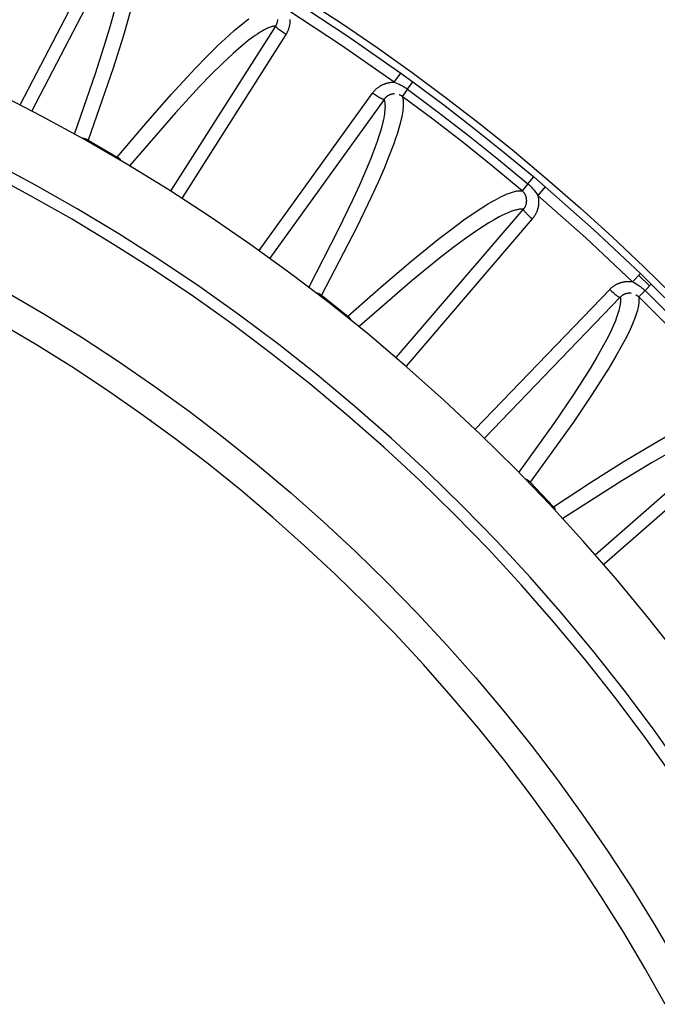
# Model space of a CAD drawing. Header units: millimetres. Extents: x -2637 to -1637, y 678 to 1678.
# Tile 340 of 348: x -1999 to -1975, y 1463 to 1501. Entities that reach past the tile are written whole.
import ezdxf

# ---------------------------------------------------------------- set-up
doc = ezdxf.new("R2010")
doc.units = ezdxf.units.MM
doc.layers.add('Make2D$B.SHOW mini', color=7, linetype='Continuous', true_color=0x000000)
doc.styles.add('Arial Standard', font='txt')
doc.dimstyles.get("Standard").update_dxf_attribs({"dimscale": 10, "dimtxt": 2.5, "dimasz": 3, "dimexe": 1, "dimexo": 0.5, "dimgap": 0.8, "dimtad": 1, "dimtoh": 1, "dimzin": 1, "dimdsep": 46, "dimtxsty": 'Arial Standard', "dimblk": 'OPEN90', "dimcen": 2.5, "dimadec": 1, "dimazin": 1, "dimtfac": 1, "dimtdec": 4, "dimtix": 1, "dimtofl": 0, "dimtmove": 1, "dimatfit": 3, "dimldrblk": 'OPEN90', "dimfxl": 1, "dimtolj": 1, "dimtzin": 1, "dimarcsym": 0})

# ---------------------------------------------------------------- blocks, each defined once
blk = doc.blocks.new('*D4')
at = {"layer": 'Defpoints', "color": 0}
for p in [(-1915.374, 1563.169), (-2152.374, 1474.352), (-1915.374, 1474.352)]:
    blk.add_point(p, dxfattribs=at)
at = {"layer": 'Make2D$B.SHOW mini', "color": 0, "lineweight": -2}
for p, q in [((-2152.374, 1476.852), (-2152.374, 1568.169)), ((-1915.374, 1476.852), (-1915.374, 1568.169)), ((-2137.374, 1563.169), (-1930.374, 1563.169))]:
    blk.add_line(p, q, dxfattribs=at)
at = {"layer": 'Make2D$B.SHOW mini', "color": 0}
for points in [[(-2137.374, 1565.669), (-2137.374, 1560.669), (-2152.374, 1563.169)], [(-1930.374, 1560.669), (-1930.374, 1565.669), (-1915.374, 1563.169)]]:
    blk.add_solid(points, dxfattribs=at)
at = {"layer": 'Make2D$B.SHOW mini', "color": 0, "insert": (-2033.874, 1574.827), "char_height": 15, "attachment_point": 5, "style": 'Arial Standard'}
blk.add_mtext('\\A1;237.00', dxfattribs=at)

msp = doc.modelspace()

# ---------------------------------------------------------------- linework, layer by layer
at = {"layer": 'Make2D$B.SHOW mini', "color": 18, "lineweight": -3, "true_color": 0x000000}
for points in [[(-1999.344, 1497.846), (-1995.922, 1504.408)], [(-1995.449, 1504.234), (-1998.912, 1497.594)], [(-1995.074, 1501.609), (-1995.226, 1501.056), (-1995.397, 1500.471), (-1995.794, 1499.218), (-1996.755, 1496.47)], [(-1988.866, 1501.805), (-1986.801, 1500.451), (-1984.777, 1499.037)], [(-1988.416, 1501.84), (-1987.044, 1500.942), (-1985.687, 1500.015), (-1984.346, 1499.06), (-1983.022, 1498.077), (-1981.716, 1497.067), (-1980.428, 1496.031), (-1979.16, 1494.968), (-1977.912, 1493.879), (-1976.685, 1492.766), (-1975.48, 1491.628), (-1974.298, 1490.466)], [(-1995.759, 1501.396), (-1995.911, 1500.843), (-1996.083, 1500.259), (-1996.481, 1499.007), (-1997.277, 1496.721)], [(-1985.031, 1498.684), (-1987.045, 1500.091), (-1989.099, 1501.438)], [(-1995.635, 1495.823), (-1994.542, 1497.11), (-1993.569, 1498.216), (-1992.646, 1499.214), (-1992.199, 1499.674), (-1991.766, 1500.101), (-1991.352, 1500.486), (-1991.153, 1500.661), (-1990.96, 1500.824), (-1990.775, 1500.972), (-1990.684, 1501.041), (-1990.596, 1501.106)], [(-1989.564, 1500.836), (-1989.578, 1500.835), (-1989.593, 1500.833), (-1989.607, 1500.832), (-1989.622, 1500.829), (-1989.637, 1500.827), (-1989.652, 1500.824), (-1989.667, 1500.821), (-1989.683, 1500.817), (-1989.699, 1500.813), (-1989.715, 1500.809), (-1989.747, 1500.799), (-1989.78, 1500.788), (-1989.814, 1500.776), (-1989.848, 1500.762), (-1989.883, 1500.747), (-1989.919, 1500.73), (-1989.956, 1500.713), (-1989.993, 1500.694), (-1990.031, 1500.674), (-1990.108, 1500.63), (-1990.188, 1500.582), (-1990.27, 1500.529), (-1990.354, 1500.472), (-1990.44, 1500.411), (-1990.618, 1500.276), (-1990.804, 1500.127), (-1990.996, 1499.964), (-1991.195, 1499.789), (-1991.608, 1499.403), (-1992.04, 1498.976), (-1992.486, 1498.515), (-1993.407, 1497.516), (-1995.163, 1495.489)], [(-1993.572, 1494.535), (-1989.564, 1500.836)], [(-1989.564, 1500.836), (-1989.556, 1500.85), (-1989.547, 1500.864), (-1989.54, 1500.879), (-1989.533, 1500.893), (-1989.526, 1500.908), (-1989.52, 1500.922), (-1989.515, 1500.937), (-1989.509, 1500.952), (-1989.505, 1500.967), (-1989.501, 1500.982), (-1989.497, 1500.998), (-1989.494, 1501.014), (-1989.491, 1501.03), (-1989.489, 1501.046), (-1989.487, 1501.063), (-1989.486, 1501.08)], [(-1989.177, 1500.514), (-1989.242, 1500.556), (-1989.308, 1500.601), (-1989.371, 1500.646), (-1989.43, 1500.691), (-1989.456, 1500.712), (-1989.48, 1500.732), (-1989.501, 1500.751), (-1989.519, 1500.768), (-1989.527, 1500.776), (-1989.534, 1500.783), (-1989.54, 1500.79), (-1989.546, 1500.797), (-1989.549, 1500.8), (-1989.551, 1500.803), (-1989.553, 1500.806), (-1989.555, 1500.809), (-1989.557, 1500.812), (-1989.559, 1500.814), (-1989.559, 1500.815), (-1989.56, 1500.816), (-1989.561, 1500.818), (-1989.561, 1500.819)], [(-1989.021, 1501.088), (-1989.021, 1501.07), (-1989.02, 1501.053), (-1989.021, 1501.018), (-1989.023, 1500.984), (-1989.025, 1500.952), (-1989.029, 1500.919), (-1989.034, 1500.888), (-1989.039, 1500.857), (-1989.046, 1500.827), (-1989.053, 1500.797), (-1989.062, 1500.767), (-1989.071, 1500.738), (-1989.081, 1500.709), (-1989.092, 1500.681), (-1989.103, 1500.653), (-1989.116, 1500.625), (-1989.13, 1500.597), (-1989.144, 1500.569), (-1989.16, 1500.541), (-1989.177, 1500.514)], [(-1989.177, 1500.514), (-1993.152, 1494.265)], [(-1985.031, 1498.684), (-1984.777, 1499.037)], [(-1984.777, 1499.037), (-1984.312, 1498.698)], [(-1985.86, 1498.268), (-1985.845, 1498.289), (-1985.83, 1498.308), (-1985.814, 1498.328), (-1985.798, 1498.346), (-1985.782, 1498.364), (-1985.766, 1498.381), (-1985.749, 1498.398), (-1985.732, 1498.414), (-1985.715, 1498.429), (-1985.698, 1498.444), (-1985.681, 1498.459), (-1985.664, 1498.473), (-1985.646, 1498.486), (-1985.629, 1498.499), (-1985.611, 1498.511), (-1985.593, 1498.523), (-1985.575, 1498.534), (-1985.558, 1498.545), (-1985.54, 1498.556), (-1985.522, 1498.566), (-1985.504, 1498.575), (-1985.486, 1498.584), (-1985.467, 1498.593), (-1985.449, 1498.601), (-1985.431, 1498.608), (-1985.413, 1498.616), (-1985.395, 1498.623), (-1985.377, 1498.629), (-1985.359, 1498.635), (-1985.341, 1498.641), (-1985.323, 1498.646), (-1985.306, 1498.651), (-1985.288, 1498.656), (-1985.27, 1498.66), (-1985.252, 1498.664), (-1985.235, 1498.667), (-1985.217, 1498.67), (-1985.2, 1498.673), (-1985.165, 1498.678), (-1985.131, 1498.681), (-1985.098, 1498.683), (-1985.064, 1498.684), (-1985.031, 1498.684)], [(-1985.031, 1498.684), (-1984.969, 1498.661), (-1984.905, 1498.635), (-1984.84, 1498.607), (-1984.775, 1498.576), (-1984.742, 1498.56), (-1984.709, 1498.542), (-1984.676, 1498.524), (-1984.644, 1498.505), (-1984.611, 1498.485), (-1984.579, 1498.464), (-1984.547, 1498.443), (-1984.515, 1498.42)], [(-1984.515, 1498.42), (-1984.312, 1498.698)], [(-1984.312, 1498.698), (-1983.132, 1497.819), (-1981.967, 1496.919), (-1980.819, 1495.999), (-1979.687, 1495.058)], [(-1974.17, 1476.754), (-1975.336, 1478.238), (-1976.542, 1479.695), (-1977.786, 1481.123), (-1979.068, 1482.522), (-1980.385, 1483.889), (-1981.738, 1485.222), (-1983.125, 1486.522), (-1984.544, 1487.786), (-1985.994, 1489.013), (-1987.474, 1490.203), (-1988.982, 1491.353), (-1990.516, 1492.464), (-1992.076, 1493.534), (-1993.659, 1494.562), (-1995.264, 1495.548), (-1996.889, 1496.491), (-1998.532, 1497.39), (-2000.192, 1498.246)], [(-1990.199, 1492.24), (-1985.86, 1498.268)], [(-1984.718, 1498.142), (-1984.715, 1498.132), (-1984.712, 1498.121), (-1984.709, 1498.111), (-1984.706, 1498.1), (-1984.701, 1498.077), (-1984.696, 1498.054), (-1984.692, 1498.031), (-1984.688, 1498.006), (-1984.685, 1497.981), (-1984.683, 1497.955), (-1984.681, 1497.928), (-1984.68, 1497.9), (-1984.68, 1497.871), (-1984.68, 1497.842), (-1984.681, 1497.812), (-1984.682, 1497.781), (-1984.686, 1497.718), (-1984.693, 1497.651), (-1984.701, 1497.582), (-1984.712, 1497.509), (-1984.726, 1497.434), (-1984.741, 1497.356), (-1984.759, 1497.275), (-1984.8, 1497.106), (-1984.85, 1496.926), (-1984.907, 1496.736), (-1984.973, 1496.536), (-1985.047, 1496.326), (-1985.217, 1495.876), (-1985.416, 1495.388), (-1985.644, 1494.864), (-1985.898, 1494.307), (-1986.472, 1493.117), (-1987.817, 1490.53)], [(-1985.418, 1498.028), (-1985.418, 1498.028), (-1985.418, 1498.028), (-1985.418, 1498.028), (-1985.419, 1498.027), (-1985.419, 1498.027), (-1985.419, 1498.027), (-1985.42, 1498.027), (-1985.42, 1498.026), (-1985.42, 1498.026), (-1985.421, 1498.026), (-1985.421, 1498.026), (-1985.422, 1498.026), (-1985.422, 1498.026), (-1985.422, 1498.026), (-1985.423, 1498.025), (-1985.423, 1498.025), (-1985.424, 1498.025), (-1985.424, 1498.025), (-1985.425, 1498.025), (-1985.425, 1498.025), (-1985.426, 1498.025), (-1985.426, 1498.025), (-1985.427, 1498.025), (-1985.427, 1498.025), (-1985.428, 1498.025), (-1985.429, 1498.025), (-1985.43, 1498.025), (-1985.431, 1498.025), (-1985.433, 1498.025), (-1985.434, 1498.025), (-1985.435, 1498.025), (-1985.437, 1498.025), (-1985.439, 1498.025), (-1985.44, 1498.026), (-1985.442, 1498.026), (-1985.445, 1498.027), (-1985.449, 1498.027), (-1985.453, 1498.029), (-1985.458, 1498.03), (-1985.462, 1498.031), (-1985.467, 1498.033), (-1985.472, 1498.035), (-1985.483, 1498.039), (-1985.495, 1498.044), (-1985.507, 1498.049), (-1985.521, 1498.056), (-1985.535, 1498.063), (-1985.566, 1498.079), (-1985.599, 1498.098), (-1985.635, 1498.119), (-1985.71, 1498.166), (-1985.787, 1498.217), (-1985.86, 1498.268)], [(-1985.015, 1498.238), (-1985.031, 1498.237), (-1985.048, 1498.236), (-1985.064, 1498.235), (-1985.081, 1498.233), (-1985.098, 1498.23), (-1985.115, 1498.227), (-1985.123, 1498.225), (-1985.132, 1498.223), (-1985.14, 1498.221), (-1985.149, 1498.218), (-1985.158, 1498.216), (-1985.166, 1498.213), (-1985.175, 1498.21), (-1985.184, 1498.207), (-1985.193, 1498.204), (-1985.201, 1498.2), (-1985.21, 1498.196), (-1985.219, 1498.192), (-1985.228, 1498.188), (-1985.236, 1498.184), (-1985.245, 1498.179), (-1985.254, 1498.175), (-1985.263, 1498.17), (-1985.271, 1498.164), (-1985.28, 1498.159), (-1985.289, 1498.153), (-1985.297, 1498.148), (-1985.306, 1498.141), (-1985.314, 1498.135), (-1985.323, 1498.128), (-1985.331, 1498.122), (-1985.339, 1498.115), (-1985.348, 1498.107), (-1985.356, 1498.099), (-1985.364, 1498.092), (-1985.372, 1498.083), (-1985.38, 1498.075), (-1985.388, 1498.066), (-1985.395, 1498.057), (-1985.403, 1498.048), (-1985.41, 1498.038), (-1985.418, 1498.028)], [(-1984.718, 1498.142), (-1984.726, 1498.147), (-1984.734, 1498.153), (-1984.742, 1498.158), (-1984.75, 1498.163), (-1984.757, 1498.167), (-1984.765, 1498.172), (-1984.78, 1498.18), (-1984.795, 1498.188), (-1984.809, 1498.194), (-1984.824, 1498.201), (-1984.838, 1498.206)], [(-1984.515, 1498.42), (-1984.718, 1498.142)], [(-1980.131, 1494.532), (-1981.254, 1495.465), (-1982.393, 1496.377), (-1983.548, 1497.27), (-1984.718, 1498.142)], [(-1984.515, 1498.42), (-1983.34, 1497.544), (-1982.18, 1496.648), (-1981.036, 1495.732), (-1979.909, 1494.795)], [(-1985.418, 1498.028), (-1989.786, 1491.958)], [(-1985.418, 1498.028), (-1985.414, 1498.018), (-1985.411, 1498.008), (-1985.408, 1497.997), (-1985.405, 1497.986), (-1985.4, 1497.964), (-1985.396, 1497.941), (-1985.392, 1497.917), (-1985.388, 1497.892), (-1985.386, 1497.867), (-1985.383, 1497.841), (-1985.382, 1497.814), (-1985.381, 1497.786), (-1985.381, 1497.757), (-1985.381, 1497.728), (-1985.382, 1497.698), (-1985.383, 1497.667), (-1985.388, 1497.604), (-1985.395, 1497.537), (-1985.404, 1497.467), (-1985.415, 1497.395), (-1985.429, 1497.32), (-1985.444, 1497.242), (-1985.462, 1497.161), (-1985.504, 1496.992), (-1985.554, 1496.812), (-1985.612, 1496.622), (-1985.679, 1496.422), (-1985.753, 1496.212), (-1985.923, 1495.762), (-1986.124, 1495.275), (-1986.353, 1494.751), (-1986.607, 1494.195), (-1987.183, 1493.006), (-1988.303, 1490.843)], [(-1996.755, 1496.47), (-1996.766, 1496.476), (-1996.778, 1496.482), (-1996.789, 1496.487), (-1996.801, 1496.493), (-1996.812, 1496.498), (-1996.824, 1496.502), (-1996.835, 1496.507), (-1996.847, 1496.511), (-1996.859, 1496.514), (-1996.871, 1496.517), (-1996.883, 1496.52), (-1996.895, 1496.523), (-1996.907, 1496.526), (-1996.919, 1496.528), (-1996.931, 1496.529), (-1996.944, 1496.531), (-1996.953, 1496.532), (-1996.962, 1496.532)], [(-1996.755, 1496.47), (-1995.635, 1495.823)], [(-1974.025, 1472.405), (-1975.104, 1473.926), (-1976.225, 1475.421), (-1977.387, 1476.889), (-1978.587, 1478.329), (-1979.825, 1479.739), (-1981.1, 1481.117), (-1982.411, 1482.462), (-1983.756, 1483.773), (-1985.134, 1485.048), (-1986.544, 1486.287), (-1987.984, 1487.487), (-1989.452, 1488.648), (-1990.948, 1489.769), (-1992.468, 1490.849), (-1994.013, 1491.887), (-1995.579, 1492.882), (-1997.165, 1493.835), (-1998.77, 1494.744), (-2000.392, 1495.608)], [(-1995.477, 1495.675), (-1995.483, 1495.683), (-1995.489, 1495.692), (-1995.496, 1495.702), (-1995.504, 1495.711), (-1995.512, 1495.721), (-1995.52, 1495.73), (-1995.528, 1495.739), (-1995.537, 1495.747), (-1995.545, 1495.756), (-1995.554, 1495.764), (-1995.564, 1495.772), (-1995.573, 1495.78), (-1995.583, 1495.788), (-1995.593, 1495.795), (-1995.603, 1495.803), (-1995.613, 1495.81), (-1995.624, 1495.817), (-1995.635, 1495.823)], [(-1974.389, 1472.153), (-1975.462, 1473.664), (-1976.576, 1475.151), (-1977.73, 1476.61), (-1978.923, 1478.041), (-1980.154, 1479.442), (-1981.421, 1480.812), (-1982.724, 1482.149), (-1984.061, 1483.452), (-1985.431, 1484.719), (-1986.832, 1485.95), (-1988.263, 1487.143), (-1989.723, 1488.297), (-1991.209, 1489.411), (-1992.72, 1490.484), (-1994.255, 1491.516), (-1995.812, 1492.506), (-1997.388, 1493.452), (-1998.984, 1494.356), (-2000.595, 1495.215)], [(-1979.909, 1494.795), (-1980.131, 1494.532)], [(-1979.909, 1494.795), (-1979.687, 1495.058)], [(-1979.909, 1494.795), (-1979.879, 1494.77), (-1979.851, 1494.744), (-1979.823, 1494.717), (-1979.796, 1494.69), (-1979.77, 1494.663), (-1979.744, 1494.635), (-1979.72, 1494.607), (-1979.696, 1494.579), (-1979.65, 1494.523), (-1979.608, 1494.467), (-1979.568, 1494.411), (-1979.53, 1494.356)], [(-1979.687, 1495.058), (-1979.248, 1494.685)], [(-1986.801, 1489.731), (-1985.528, 1490.856), (-1984.408, 1491.809), (-1983.353, 1492.664), (-1982.846, 1493.055), (-1982.358, 1493.414), (-1981.894, 1493.736), (-1981.673, 1493.881), (-1981.459, 1494.014), (-1981.254, 1494.135), (-1981.155, 1494.19), (-1981.059, 1494.241), (-1980.965, 1494.289), (-1980.873, 1494.333), (-1980.785, 1494.374), (-1980.699, 1494.41), (-1980.616, 1494.441), (-1980.576, 1494.456), (-1980.536, 1494.469), (-1980.498, 1494.481), (-1980.46, 1494.492), (-1980.423, 1494.501), (-1980.387, 1494.51), (-1980.352, 1494.517), (-1980.317, 1494.523), (-1980.284, 1494.528), (-1980.268, 1494.53), (-1980.251, 1494.531), (-1980.236, 1494.533), (-1980.22, 1494.534), (-1980.205, 1494.534), (-1980.189, 1494.534), (-1980.175, 1494.534), (-1980.16, 1494.534), (-1980.146, 1494.533), (-1980.131, 1494.532)], [(-1980.077, 1493.826), (-1980.067, 1493.839), (-1980.057, 1493.852), (-1980.047, 1493.865), (-1980.038, 1493.878), (-1980.029, 1493.892), (-1980.021, 1493.905), (-1980.014, 1493.919), (-1980.007, 1493.933), (-1980, 1493.947), (-1979.993, 1493.962), (-1979.988, 1493.977), (-1979.982, 1493.992), (-1979.977, 1494.007), (-1979.972, 1494.023), (-1979.968, 1494.04), (-1979.965, 1494.057), (-1979.963, 1494.065), (-1979.962, 1494.074), (-1979.96, 1494.083), (-1979.959, 1494.092), (-1979.958, 1494.101), (-1979.957, 1494.11), (-1979.956, 1494.12), (-1979.956, 1494.129), (-1979.956, 1494.139), (-1979.955, 1494.149), (-1979.955, 1494.159), (-1979.956, 1494.169), (-1979.956, 1494.179), (-1979.957, 1494.19), (-1979.958, 1494.2), (-1979.959, 1494.211), (-1979.96, 1494.221), (-1979.962, 1494.232), (-1979.964, 1494.243), (-1979.966, 1494.254), (-1979.968, 1494.265), (-1979.971, 1494.276), (-1979.974, 1494.287), (-1979.977, 1494.298), (-1979.98, 1494.309), (-1979.984, 1494.32), (-1979.988, 1494.331), (-1979.993, 1494.342), (-1979.997, 1494.353), (-1980.002, 1494.363), (-1980.007, 1494.374), (-1980.013, 1494.385), (-1980.018, 1494.395), (-1980.024, 1494.406), (-1980.031, 1494.416), (-1980.037, 1494.426), (-1980.044, 1494.436), (-1980.051, 1494.446), (-1980.058, 1494.455), (-1980.065, 1494.465), (-1980.073, 1494.474), (-1980.081, 1494.483), (-1980.089, 1494.491), (-1980.097, 1494.5), (-1980.105, 1494.508), (-1980.114, 1494.516), (-1980.123, 1494.524), (-1980.131, 1494.532)], [(-1979.53, 1494.356), (-1979.525, 1494.334), (-1979.52, 1494.313), (-1979.516, 1494.291), (-1979.512, 1494.27), (-1979.509, 1494.25), (-1979.506, 1494.229), (-1979.504, 1494.208), (-1979.502, 1494.188), (-1979.5, 1494.168), (-1979.499, 1494.148), (-1979.498, 1494.129), (-1979.498, 1494.109), (-1979.498, 1494.09), (-1979.499, 1494.071), (-1979.499, 1494.052), (-1979.501, 1494.034), (-1979.502, 1494.016), (-1979.504, 1493.998), (-1979.506, 1493.98), (-1979.508, 1493.963), (-1979.514, 1493.929), (-1979.52, 1493.896), (-1979.527, 1493.864), (-1979.536, 1493.832), (-1979.545, 1493.802), (-1979.555, 1493.772), (-1979.566, 1493.743), (-1979.577, 1493.714), (-1979.59, 1493.686), (-1979.603, 1493.659), (-1979.617, 1493.632), (-1979.632, 1493.605), (-1979.647, 1493.579), (-1979.664, 1493.553), (-1979.681, 1493.527), (-1979.7, 1493.502), (-1979.719, 1493.477), (-1979.74, 1493.452)], [(-1979.248, 1494.685), (-1979.53, 1494.356)], [(-1975.898, 1491.05), (-1977.69, 1492.73), (-1979.53, 1494.356)], [(-1979.248, 1494.685), (-1977.397, 1493.051), (-1975.596, 1491.363)], [(-1980.077, 1493.826), (-1980.091, 1493.827), (-1980.106, 1493.828), (-1980.12, 1493.828), (-1980.135, 1493.828), (-1980.15, 1493.828), (-1980.166, 1493.827), (-1980.181, 1493.826), (-1980.197, 1493.824), (-1980.213, 1493.823), (-1980.23, 1493.821), (-1980.263, 1493.816), (-1980.297, 1493.81), (-1980.333, 1493.802), (-1980.369, 1493.793), (-1980.406, 1493.783), (-1980.443, 1493.772), (-1980.482, 1493.76), (-1980.521, 1493.747), (-1980.562, 1493.732), (-1980.644, 1493.7), (-1980.73, 1493.664), (-1980.819, 1493.623), (-1980.91, 1493.579), (-1981.004, 1493.531), (-1981.199, 1493.423), (-1981.404, 1493.302), (-1981.617, 1493.169), (-1981.838, 1493.024), (-1982.301, 1492.701), (-1982.789, 1492.341), (-1983.295, 1491.95), (-1984.347, 1491.094), (-1986.362, 1489.35)], [(-1984.953, 1488.149), (-1980.077, 1493.826)], [(-1979.74, 1493.452), (-1979.794, 1493.499), (-1979.849, 1493.549), (-1979.902, 1493.6), (-1979.951, 1493.649), (-1979.974, 1493.673), (-1979.994, 1493.695), (-1980.013, 1493.717), (-1980.029, 1493.736), (-1980.044, 1493.754), (-1980.05, 1493.762), (-1980.055, 1493.77), (-1980.06, 1493.778), (-1980.065, 1493.785), (-1980.067, 1493.788), (-1980.068, 1493.791), (-1980.07, 1493.794), (-1980.072, 1493.797)], [(-1979.74, 1493.452), (-1984.575, 1487.822)], [(-1975.898, 1491.05), (-1975.596, 1491.363)], [(-1975.596, 1491.363), (-1975.183, 1490.961)], [(-1976.777, 1490.756), (-1976.76, 1490.774), (-1976.742, 1490.792), (-1976.723, 1490.808), (-1976.705, 1490.824), (-1976.686, 1490.84), (-1976.668, 1490.855), (-1976.649, 1490.869), (-1976.63, 1490.882), (-1976.611, 1490.895), (-1976.592, 1490.908), (-1976.573, 1490.919), (-1976.554, 1490.931), (-1976.535, 1490.941), (-1976.515, 1490.952), (-1976.496, 1490.961), (-1976.477, 1490.97), (-1976.458, 1490.979), (-1976.438, 1490.987), (-1976.419, 1490.995), (-1976.4, 1491.002), (-1976.381, 1491.009), (-1976.361, 1491.015), (-1976.342, 1491.021), (-1976.323, 1491.027), (-1976.304, 1491.032), (-1976.285, 1491.037), (-1976.267, 1491.041), (-1976.248, 1491.045), (-1976.229, 1491.048), (-1976.211, 1491.051), (-1976.192, 1491.054), (-1976.174, 1491.056), (-1976.155, 1491.058), (-1976.137, 1491.06), (-1976.119, 1491.061), (-1976.101, 1491.062), (-1976.084, 1491.063), (-1976.066, 1491.063), (-1976.031, 1491.063), (-1975.997, 1491.061), (-1975.963, 1491.058), (-1975.93, 1491.055), (-1975.898, 1491.05)], [(-1975.898, 1491.05), (-1975.839, 1491.018), (-1975.78, 1490.983), (-1975.72, 1490.946), (-1975.659, 1490.906), (-1975.629, 1490.885), (-1975.599, 1490.863), (-1975.569, 1490.841), (-1975.539, 1490.817), (-1975.51, 1490.793), (-1975.481, 1490.768), (-1975.453, 1490.742), (-1975.424, 1490.715)], [(-1975.663, 1491.293), (-1975.251, 1490.892)], [(-1975.424, 1490.715), (-1975.183, 1490.961)], [(-1975.183, 1490.961), (-1974.141, 1489.922), (-1973.116, 1488.865), (-1972.111, 1487.791), (-1971.125, 1486.699)], [(-1999.801, 1490.613), (-1998.383, 1489.781), (-1996.981, 1488.913), (-1995.596, 1488.009), (-1994.231, 1487.069), (-1992.886, 1486.094), (-1991.563, 1485.086), (-1990.262, 1484.044), (-1988.986, 1482.969), (-1987.736, 1481.862), (-1986.512, 1480.725), (-1985.316, 1479.558), (-1984.148, 1478.361), (-1983.011, 1477.137), (-1981.904, 1475.887), (-1980.83, 1474.611), (-1979.788, 1473.311), (-1978.779, 1471.987), (-1977.804, 1470.642), (-1976.865, 1469.277), (-1975.96, 1467.892), (-1975.092, 1466.49), (-1974.26, 1465.072)], [(-1987.817, 1490.53), (-1987.827, 1490.537), (-1987.837, 1490.545), (-1987.847, 1490.551), (-1987.857, 1490.558), (-1987.867, 1490.564), (-1987.877, 1490.57), (-1987.888, 1490.576), (-1987.898, 1490.581), (-1987.909, 1490.587), (-1987.919, 1490.591), (-1987.93, 1490.596), (-1987.941, 1490.6), (-1987.952, 1490.604), (-1987.963, 1490.608), (-1987.974, 1490.612), (-1987.985, 1490.615)], [(-1981.931, 1485.408), (-1976.777, 1490.756)], [(-1976.777, 1490.756), (-1976.712, 1490.695), (-1976.643, 1490.633), (-1976.576, 1490.576), (-1976.543, 1490.55), (-1976.513, 1490.527), (-1976.485, 1490.507), (-1976.471, 1490.498), (-1976.459, 1490.489), (-1976.447, 1490.482), (-1976.437, 1490.476), (-1976.426, 1490.47), (-1976.422, 1490.467), (-1976.417, 1490.465), (-1976.413, 1490.463), (-1976.409, 1490.461), (-1976.405, 1490.459), (-1976.401, 1490.458), (-1976.398, 1490.457), (-1976.396, 1490.456), (-1976.395, 1490.456), (-1976.393, 1490.455), (-1976.392, 1490.455), (-1976.39, 1490.454), (-1976.389, 1490.454), (-1976.387, 1490.454), (-1976.386, 1490.454), (-1976.385, 1490.454), (-1976.384, 1490.454), (-1976.384, 1490.453), (-1976.383, 1490.453), (-1976.383, 1490.453), (-1976.382, 1490.453), (-1976.382, 1490.453), (-1976.381, 1490.453), (-1976.381, 1490.453), (-1976.38, 1490.453), (-1976.38, 1490.453), (-1976.379, 1490.454), (-1976.379, 1490.454), (-1976.378, 1490.454), (-1976.378, 1490.454), (-1976.377, 1490.454), (-1976.377, 1490.454), (-1976.376, 1490.454), (-1976.376, 1490.454), (-1976.376, 1490.454), (-1976.375, 1490.455), (-1976.375, 1490.455), (-1976.375, 1490.455), (-1976.374, 1490.455), (-1976.374, 1490.455), (-1976.374, 1490.455), (-1976.373, 1490.456)], [(-1975.945, 1490.606), (-1975.961, 1490.607), (-1975.978, 1490.609), (-1975.994, 1490.61), (-1976.011, 1490.61), (-1976.028, 1490.61), (-1976.045, 1490.609), (-1976.054, 1490.608), (-1976.063, 1490.608), (-1976.072, 1490.607), (-1976.081, 1490.605), (-1976.09, 1490.604), (-1976.099, 1490.603), (-1976.108, 1490.601), (-1976.117, 1490.599), (-1976.126, 1490.597), (-1976.135, 1490.595), (-1976.144, 1490.592), (-1976.153, 1490.59), (-1976.163, 1490.587), (-1976.172, 1490.584), (-1976.181, 1490.581), (-1976.191, 1490.577), (-1976.2, 1490.573), (-1976.209, 1490.57), (-1976.219, 1490.565), (-1976.228, 1490.561), (-1976.237, 1490.557), (-1976.247, 1490.552), (-1976.256, 1490.547), (-1976.265, 1490.541), (-1976.274, 1490.536), (-1976.284, 1490.53), (-1976.293, 1490.524), (-1976.302, 1490.517), (-1976.311, 1490.511), (-1976.32, 1490.504), (-1976.329, 1490.496), (-1976.338, 1490.489), (-1976.347, 1490.481), (-1976.356, 1490.473), (-1976.365, 1490.464), (-1976.373, 1490.456)], [(-1975.424, 1490.715), (-1975.665, 1490.468)], [(-1975.424, 1490.715), (-1974.386, 1489.68), (-1973.366, 1488.628), (-1972.364, 1487.558), (-1971.382, 1486.47)], [(-1987.817, 1490.53), (-1986.801, 1489.731)], [(-1976.373, 1490.456), (-1981.562, 1485.072)], [(-1976.373, 1490.456), (-1976.372, 1490.444), (-1976.37, 1490.433), (-1976.368, 1490.422), (-1976.367, 1490.41), (-1976.366, 1490.398), (-1976.365, 1490.386), (-1976.364, 1490.361), (-1976.364, 1490.336), (-1976.364, 1490.309), (-1976.365, 1490.283), (-1976.367, 1490.255), (-1976.37, 1490.226), (-1976.373, 1490.197), (-1976.378, 1490.167), (-1976.383, 1490.137), (-1976.388, 1490.106), (-1976.395, 1490.074), (-1976.41, 1490.008), (-1976.428, 1489.939), (-1976.449, 1489.868), (-1976.472, 1489.794), (-1976.499, 1489.718), (-1976.527, 1489.639), (-1976.559, 1489.558), (-1976.63, 1489.388), (-1976.711, 1489.209), (-1976.801, 1489.022), (-1976.901, 1488.826), (-1977.01, 1488.622), (-1977.252, 1488.19), (-1977.527, 1487.73), (-1978.16, 1486.736), (-1978.887, 1485.664), (-1980.251, 1483.76)], [(-1975.665, 1490.468), (-1975.663, 1490.457), (-1975.662, 1490.446), (-1975.66, 1490.434), (-1975.659, 1490.423), (-1975.657, 1490.411), (-1975.657, 1490.399), (-1975.655, 1490.374), (-1975.655, 1490.348), (-1975.655, 1490.322), (-1975.656, 1490.295), (-1975.658, 1490.268), (-1975.66, 1490.239), (-1975.663, 1490.21), (-1975.668, 1490.18), (-1975.672, 1490.15), (-1975.678, 1490.119), (-1975.684, 1490.087), (-1975.699, 1490.021), (-1975.717, 1489.952), (-1975.737, 1489.881), (-1975.76, 1489.807), (-1975.786, 1489.731), (-1975.815, 1489.652), (-1975.846, 1489.571), (-1975.917, 1489.401), (-1975.997, 1489.222), (-1976.087, 1489.034), (-1976.186, 1488.838), (-1976.294, 1488.633), (-1976.536, 1488.202), (-1976.81, 1487.741), (-1977.442, 1486.746), (-1978.168, 1485.672), (-1979.818, 1483.376)], [(-1975.665, 1490.468), (-1975.672, 1490.475), (-1975.679, 1490.481), (-1975.686, 1490.487), (-1975.693, 1490.493), (-1975.7, 1490.499), (-1975.707, 1490.505), (-1975.721, 1490.515), (-1975.734, 1490.525), (-1975.748, 1490.533), (-1975.761, 1490.541), (-1975.774, 1490.549)], [(-1971.64, 1486.241), (-1972.618, 1487.324), (-1973.616, 1488.39), (-1974.631, 1489.438), (-1975.665, 1490.468)], [(-1974.656, 1463.399), (-1975.431, 1464.779), (-1976.24, 1466.145), (-1977.084, 1467.495), (-1977.962, 1468.829), (-1978.874, 1470.144), (-1979.818, 1471.439), (-1980.795, 1472.714), (-1981.803, 1473.967), (-1982.842, 1475.197), (-1983.912, 1476.402), (-1985.01, 1477.583), (-1986.137, 1478.737), (-1987.291, 1479.863), (-1988.471, 1480.962), (-1989.677, 1482.031), (-1990.906, 1483.07), (-1992.159, 1484.078), (-1993.434, 1485.055), (-1994.73, 1485.999), (-1996.045, 1486.911), (-1997.378, 1487.789), (-1998.728, 1488.633), (-2000.094, 1489.442)], [(-1986.671, 1489.571), (-1986.675, 1489.58), (-1986.681, 1489.59), (-1986.687, 1489.601), (-1986.694, 1489.611), (-1986.7, 1489.622), (-1986.707, 1489.632), (-1986.714, 1489.641), (-1986.722, 1489.651), (-1986.73, 1489.661), (-1986.738, 1489.67), (-1986.746, 1489.679), (-1986.754, 1489.688), (-1986.763, 1489.697), (-1986.772, 1489.706), (-1986.782, 1489.714), (-1986.791, 1489.722), (-1986.801, 1489.731)], [(-1994.332, 1485.763), (-1994.367, 1485.74)], [(-1977.319, 1480.614), (-1971.687, 1485.535)], [(-1978.926, 1482.44), (-1977.51, 1483.369), (-1976.265, 1484.154), (-1975.103, 1484.848), (-1974.547, 1485.161)], [(-1971.407, 1485.116), (-1976.989, 1480.239)], [(-1974.592, 1484.446), (-1975.147, 1484.132), (-1976.307, 1483.437), (-1978.568, 1481.986)], [(-1979.818, 1483.376), (-1979.827, 1483.385), (-1979.836, 1483.394), (-1979.846, 1483.403), (-1979.855, 1483.411), (-1979.865, 1483.419), (-1979.874, 1483.427), (-1979.884, 1483.434), (-1979.894, 1483.441), (-1979.905, 1483.448), (-1979.915, 1483.454), (-1979.926, 1483.461), (-1979.936, 1483.467), (-1979.947, 1483.472), (-1979.958, 1483.478), (-1979.969, 1483.483), (-1979.981, 1483.488)], [(-1979.818, 1483.376), (-1978.926, 1482.44)], [(-1978.847, 1482.328), (-1978.851, 1482.336), (-1978.855, 1482.343), (-1978.859, 1482.35), (-1978.864, 1482.358), (-1978.868, 1482.365), (-1978.873, 1482.372), (-1978.877, 1482.379), (-1978.882, 1482.386), (-1978.887, 1482.393), (-1978.892, 1482.4), (-1978.903, 1482.414), (-1978.914, 1482.427), (-1978.926, 1482.44)]]:
    msp.add_lwpolyline(points, dxfattribs=at)

# ---------------------------------------------------------------- dimensions: what is measured, and where the dimension line sits
at = {"layer": 'Make2D$B.SHOW mini', "color": 5, "true_color": 0x0000ff}
dim = msp.add_linear_dim(base=(-1915.374, 1563.169), p1=(-2152.374, 1474.352), p2=(-1915.374, 1474.352), dimstyle='Standard', override={"dimscale": 5, "dimtxt": 3, "dimasz": 3, "dimexe": 1, "dimexo": 0.5, "dimgap": 0.8, "dimtad": 1, "dimtih": 0, "dimtoh": 0, "dimdec": 2, "dimzin": 1, "dimtxsty": 'Arial Standard', "dimsah": 0, "dimcen": 2.5, "dimadec": 1, "dimazin": 1, "dimtix": 0, "dimtmove": 0, "dimtzin": 1}, dxfattribs=at)
dim.commit()
dim.dimension.update_dxf_attribs({"geometry": '*D4', "text_midpoint": (-2033.874, 1574.827)})

doc.saveas('drawing.dxf')
